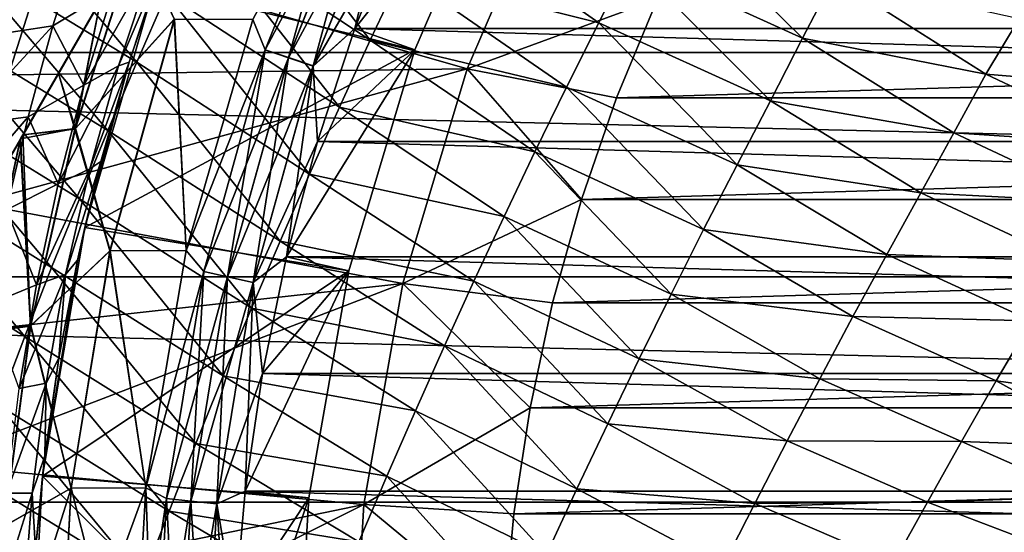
# Model space of a CAD drawing. Header units: metres. Extents: x -109 to 109, y -315 to 32.
# Tile 365 of 384: x 61.44 to 68.01, y 1.31 to 4.72. Entities that reach past the tile are written whole.
import ezdxf

# ---------------------------------------------------------------- set-up
doc = ezdxf.new("R2010")
doc.units = ezdxf.units.M
doc.layers.add('solid_K244242000C74_AAA', color=7, linetype='CONTINUOUS')

msp = doc.modelspace()

# ---------------------------------------------------------------- linework, layer by layer
at = {"layer": 'solid_K244242000C74_AAA'}
for points in [[(66.28434, 12.30596, -44.252384), (60.725739, 2.678175, -44), (66.293503, 12.321825, -44)], [(60.725739, 2.678175, -34), (66.293503, 12.321825, -44), (60.725739, 2.678175, -44)], [(60.725739, 2.678175, -34), (66.293503, 12.321825, -34), (66.293503, 12.321825, -44)], [(60.734898, 2.69404, -33.747616), (66.293503, 12.321825, -34), (60.725739, 2.678175, -34)], [(66.28434, 12.30596, -44.252384), (60.734898, 2.69404, -44.252384), (60.725739, 2.678175, -44)], [(60.734898, 2.69404, -33.747616), (66.28434, 12.30596, -33.747616), (66.293503, 12.321825, -34)], [(66.28434, 12.30596, -44.252384), (66.256462, 12.257674, -44.505863), (60.734898, 2.69404, -44.252384)], [(60.734898, 2.69404, -33.747616), (60.762775, 2.742326, -33.494137), (66.28434, 12.30596, -33.747616)], [(60.762775, 2.742326, -33.494137), (66.256462, 12.257674, -33.494137), (66.28434, 12.30596, -33.747616)], [(66.256462, 12.257674, -44.505863), (60.762775, 2.742326, -44.505863), (60.734898, 2.69404, -44.252384)], [(66.256462, 12.257674, -44.505863), (66.221756, 12.197556, -44.701088), (60.762775, 2.742326, -44.505863)], [(60.762775, 2.742326, -33.494137), (60.798069, 2.803458, -33.296097), (66.256462, 12.257674, -33.494137)], [(60.798069, 2.803458, -33.296097), (66.221169, 12.196542, -33.296097), (66.256462, 12.257674, -33.494137)], [(66.221756, 12.197556, -44.701088), (60.797485, 2.802445, -44.701088), (60.762775, 2.742326, -44.505863)], [(66.208313, 12.174279, -44.762825), (60.797485, 2.802445, -44.701088), (66.221756, 12.197556, -44.701088)], [(66.208313, 12.174279, -44.762825), (60.810925, 2.825721, -44.762825), (60.797485, 2.802445, -44.701088)], [(60.810925, 2.825722, -33.237175), (66.221169, 12.196542, -33.296097), (60.798069, 2.803458, -33.296097)], [(60.810925, 2.825722, -33.237175), (66.208313, 12.174278, -33.237175), (66.221169, 12.196542, -33.296097)], [(66.137619, 12.051824, -45.023476), (60.810925, 2.825721, -44.762825), (66.208313, 12.174279, -44.762825)], [(60.881622, 2.948178, -32.976521), (66.208313, 12.174278, -33.237175), (60.810925, 2.825722, -33.237175)], [(60.881622, 2.948178, -32.976521), (66.137611, 12.051823, -32.976521), (66.208313, 12.174278, -33.237175)], [(66.137619, 12.051824, -45.023476), (60.881622, 2.948176, -45.023476), (60.810925, 2.825721, -44.762825)], [(66.137619, 12.051824, -45.023476), (66.040939, 11.884372, -45.288055), (60.881622, 2.948176, -45.023476)], [(60.881622, 2.948178, -32.976521), (60.978302, 3.11563, -32.711941), (66.137611, 12.051823, -32.976521)], [(60.978302, 3.11563, -32.711941), (66.040939, 11.88437, -32.711941), (66.137611, 12.051823, -32.976521)], [(66.040939, 11.884372, -45.288055), (60.978302, 3.115628, -45.288055), (60.881622, 2.948176, -45.023476)], [(66.040939, 11.884372, -45.288055), (65.995285, 11.805298, -45.391922), (60.978302, 3.115628, -45.288055)], [(60.978302, 3.11563, -32.711941), (61.025211, 3.19688, -32.605377), (66.040939, 11.88437, -32.711941)], [(61.025211, 3.19688, -32.605377), (65.994026, 11.80312, -32.605377), (66.040939, 11.88437, -32.711941)], [(65.995285, 11.805298, -45.391922), (61.023952, 3.194702, -45.391922), (60.978302, 3.115628, -45.288055)], [(65.914253, 11.664952, -45.554905), (61.023952, 3.194702, -45.391922), (65.995285, 11.805298, -45.391922)], [(61.104984, 3.335051, -32.445091), (65.994026, 11.80312, -32.605377), (61.025211, 3.19688, -32.605377)], [(61.104984, 3.335051, -32.445091), (65.914253, 11.664949, -32.445091), (65.994026, 11.80312, -32.605377)], [(65.914253, 11.664952, -45.554905), (61.104984, 3.335048, -45.554905), (61.023952, 3.194702, -45.391922)], [(65.914253, 11.664952, -45.554905), (65.75386, 11.387137, -45.819599), (61.104984, 3.335048, -45.554905)], [(61.104984, 3.335051, -32.445091), (61.265381, 3.612867, -32.180397), (65.914253, 11.664949, -32.445091)], [(61.265381, 3.612867, -32.180397), (65.753853, 11.387134, -32.180397), (65.914253, 11.664949, -32.445091)], [(65.75386, 11.387137, -45.819599), (61.265381, 3.612863, -45.819599), (61.104984, 3.335048, -45.554905)], [(65.75386, 11.387137, -45.819599), (65.573608, 11.074935, -46.056065), (61.265381, 3.612863, -45.819599)], [(61.265381, 3.612867, -32.180397), (61.447796, 3.928819, -31.941381), (65.753853, 11.387134, -32.180397)], [(61.447796, 3.928819, -31.941381), (65.571442, 11.071181, -31.941381), (65.753853, 11.387134, -32.180397)], [(65.573608, 11.074935, -46.056065), (61.445629, 3.925065, -46.056065), (61.265381, 3.612863, -45.819599)], [(65.556595, 11.045466, -46.075958), (61.445629, 3.925065, -46.056065), (65.573608, 11.074935, -46.056065)], [(65.556595, 11.045466, -46.075958), (61.462643, 3.954534, -46.075954), (61.445629, 3.925065, -46.056065)], [(61.462646, 3.954537, -31.924042), (65.571442, 11.071181, -31.941381), (61.447796, 3.928819, -31.941381)], [(65.319374, 10.634584, -46.317329), (61.462643, 3.954534, -46.075954), (65.556595, 11.045466, -46.075958)], [(61.462646, 3.954537, -31.924042), (65.556595, 11.045463, -31.924042), (65.571442, 11.071181, -31.941381)], [(61.699863, 4.365415, -31.682669), (65.556595, 11.045463, -31.924042), (61.462646, 3.954537, -31.924042)], [(61.699863, 4.365415, -31.682669), (65.319374, 10.634584, -31.682669), (65.556595, 11.045463, -31.924042)], [(65.319374, 10.634584, -46.317329), (61.699863, 4.365414, -46.317329), (61.462643, 3.954534, -46.075954)], [(65.319374, 10.634584, -46.317329), (65.038628, 10.148321, -46.536808), (61.699863, 4.365414, -46.317329)], [(61.699863, 4.365415, -31.682669), (61.980606, 4.851671, -31.463196), (65.319374, 10.634584, -31.682669)], [(65.038628, 10.148321, -46.536808), (61.980606, 4.851674, -46.536804), (61.699863, 4.365414, -46.317329)], [(107.827133, 4.504362, -83.82), (45.172867, 4.504362, -83.82), (45.422661, 5.98969, -83.82)], [(107.827133, 4.504362, -83.82), (45.422661, 5.98969, -83.82), (107.577339, 5.98969, -83.82)], [(64.685699, 5.933306, -27.5), (64.076843, 4.521619, -27.5), (62.341751, 4.954097, -27.5)], [(63.646957, 5.94645, -47.856464), (63.07938, 4.521934, -47.856464), (62.995682, 4.725365, -47.75)], [(62.995682, 4.725365, -30.25), (63.079674, 4.521835, -30.143347), (63.64724, 5.946321, -30.143347)], [(63.233353, 4.470053, -47.935352), (63.07938, 4.521934, -47.856464), (63.646957, 5.94645, -47.856464)], [(63.64724, 5.946321, -30.143347), (63.079674, 4.521835, -30.143347), (63.794727, 5.878085, -30.064522)], [(63.794422, 5.878226, -47.935352), (63.233353, 4.470053, -47.935352), (63.646957, 5.94645, -47.856464)], [(63.676003, 4.663847, -30), (64.076859, 4.521831, -30), (64.685707, 5.933298, -30)], [(63.968842, 5.401473, -30), (63.676003, 4.663847, -30), (64.685707, 5.933298, -30)], [(64.076859, 4.521831, -30), (64.076843, 4.521619, -27.5), (64.685699, 5.933306, -27.5)], [(64.685707, 5.933298, -30), (64.076859, 4.521831, -30), (64.685699, 5.933306, -27.5)], [(63.079674, 4.521835, -30.143347), (63.233673, 4.469945, -30.064522), (63.794727, 5.878085, -30.064522)], [(63.398266, 4.414488, -47.983723), (63.233353, 4.470053, -47.935352), (63.794422, 5.878226, -47.935352)], [(63.794727, 5.878085, -30.064522), (63.233673, 4.469945, -30.064522), (63.952682, 5.805008, -30.016214)], [(63.952358, 5.805157, -47.983723), (63.398266, 4.414488, -47.983723), (63.794422, 5.878226, -47.935352)], [(63.777905, 4.587241, 14.710629), (62.833439, 5.804078, 13.892959), (62.623749, 5.350718, 14.118795)], [(63.777905, 4.587241, 14.710629), (63.989658, 5.033064, 14.467252), (62.833439, 5.804078, 13.892959)], [(63.233673, 4.469945, -30.064522), (63.398602, 4.414375, -30.016214), (63.952682, 5.805008, -30.016214)], [(63.952358, 5.805157, -47.983723), (63.676003, 4.663847, -48), (63.398266, 4.414488, -47.983723)], [(63.952682, 5.805008, -30.016214), (63.398602, 4.414375, -30.016214), (63.968842, 5.401473, -30)], [(63.952358, 5.805157, -47.983723), (63.968842, 5.401473, -48), (63.676003, 4.663847, -48)], [(64.425018, 4.395081, -73.120003), (65.016891, 5.767195, -73.120003), (61.634777, 5.19725, -73.120003)], [(64.424896, 4.394806, -49.5), (65.01693, 5.767282, -49.5), (64.425018, 4.395081, -73.120003)], [(64.424896, 4.394806, -49.5), (65.693977, 4.863299, -48.5), (65.01693, 5.767282, -49.5)], [(65.01693, 5.767282, -49.5), (65.016891, 5.767195, -73.120003), (64.425018, 4.395081, -73.120003)], [(62.223579, 4.440191, 14.555655), (61.211601, 5.627193, 13.913243), (61.018253, 5.174345, 14.105521)], [(62.223579, 4.440191, 14.555655), (62.421219, 4.895771, 14.340176), (61.211601, 5.627193, 13.913243)], [(66.660286, 4.600388, 15.439335), (65.707947, 5.537615, 14.429096), (65.506996, 5.125465, 14.694261)], [(66.660286, 4.600388, 15.439335), (66.870308, 5.002099, 15.158125), (65.707947, 5.537615, 14.429096)], [(65.301857, 4.70321, 14.958893), (64.203674, 5.476677, 14.219242), (63.989658, 5.033064, 14.467252)], [(65.301857, 4.70321, 14.958893), (65.506996, 5.125465, 14.694261), (64.203674, 5.476677, 14.219242)], [(63.398602, 4.414375, -30.016214), (63.676003, 4.663847, -30), (63.968842, 5.401473, -30)], [(63.676003, 4.663847, -48), (63.968842, 5.401473, -48), (89.323997, 4.663847, -48)], [(63.968842, 5.401473, -48), (89.031158, 5.401473, -48), (89.323997, 4.663847, -48)], [(63.573524, 4.140664, 14.949152), (62.623749, 5.350718, 14.118795), (62.421219, 4.895771, 14.340176)], [(63.573524, 4.140664, 14.949152), (63.777905, 4.587241, 14.710629), (62.623749, 5.350718, 14.118795)], [(61.1954, 4.612067, -18.032503), (61.849503, 5.272294, -18.581301), (61.663605, 4.682155, -18.918152)], [(61.1954, 4.612067, -18.032503), (61.360424, 5.195594, -17.693954), (61.849503, 5.272294, -18.581301)], [(61.663605, 4.682155, -18.918152), (61.849503, 5.272294, -18.581301), (62.067139, 4.925915, -19.779369)], [(61.980606, 4.851674, -46.536804), (62.219563, 5.265556, -46.68132), (61.81078, 3.993218, -46.678066)], [(62.472378, 4.726456, -47.246708), (61.81078, 3.993218, -46.678066), (62.219563, 5.265556, -46.68132)], [(62.223862, 5.273004, -31.316414), (61.81385, 3.998729, -31.31955), (62.474117, 4.72587, -30.751143)], [(61.980606, 4.851671, -31.463196), (61.81385, 3.998729, -31.31955), (62.223862, 5.273004, -31.316414)], [(61.06073, 5.016522, -73.162537), (61.366562, 4.354968, -73.120003), (61.634777, 5.19725, -73.120003)], [(64.425018, 4.395081, -73.120003), (61.634777, 5.19725, -73.120003), (61.366562, 4.354968, -73.120003)], [(62.029655, 3.984389, 14.764637), (61.018253, 5.174345, 14.105521), (60.828465, 4.721091, 14.291752)], [(62.029655, 3.984389, 14.764637), (62.223579, 4.440191, 14.555655), (61.018253, 5.174345, 14.105521)], [(66.447884, 4.183051, 15.725345), (65.506996, 5.125465, 14.694261), (65.301857, 4.70321, 14.958893)], [(66.447884, 4.183051, 15.725345), (66.660286, 4.600388, 15.439335), (65.506996, 5.125465, 14.694261)], [(61.870445, 4.286662, -20.087641), (62.320267, 5.081141, -20.739286), (62.1008, 4.416191, -21.044342)], [(61.870445, 4.286662, -20.087641), (62.067139, 4.925915, -19.779369), (62.320267, 5.081141, -20.739286)], [(62.1008, 4.416191, -21.044342), (62.396816, 5.108839, -21.786129), (62.172035, 4.439534, -22.062412)], [(62.1008, 4.416191, -21.044342), (62.320267, 5.081141, -20.739286), (62.396816, 5.108839, -21.786129)], [(62.172035, 4.439534, -22.062412), (62.396816, 5.108839, -21.786129), (62.341751, 4.954097, -27.5)], [(65.087349, 4.274225, 15.219287), (63.989658, 5.033064, 14.467252), (63.777905, 4.587241, 14.710629)], [(65.087349, 4.274225, 15.219287), (65.301857, 4.70321, 14.958893), (63.989658, 5.033064, 14.467252)], [(67.882721, 4.35903, 16.150646), (66.870308, 5.002099, 15.158125), (66.660286, 4.600388, 15.439335)], [(67.882721, 4.35903, 16.150646), (68.103973, 4.729694, 15.869577), (66.870308, 5.002099, 15.158125)], [(61.663605, 4.682155, -18.918152), (62.067139, 4.925915, -19.779369), (61.870445, 4.286662, -20.087641)], [(62.172035, 4.439534, -22.062412), (62.341751, 4.954097, -27.5), (61.876057, 3.337607, -27.5)], [(64.076843, 4.521619, -27.5), (61.876057, 3.337607, -27.5), (62.341751, 4.954097, -27.5)], [(63.374306, 3.693854, 15.181652), (62.421219, 4.895771, 14.340176), (62.223579, 4.440191, 14.555655)], [(63.374306, 3.693854, 15.181652), (63.573524, 4.140664, 14.949152), (62.421219, 4.895771, 14.340176)], [(64.424896, 4.394806, -49.5), (65.420067, 4.202088, -48.5), (65.693977, 4.863299, -48.5)], [(87.306023, 4.863299, -48.5), (65.693977, 4.863299, -48.5), (65.420067, 4.202088, -48.5)], [(87.579933, 4.202088, -48.5), (87.306023, 4.863299, -48.5), (65.420067, 4.202088, -48.5)], [(61.699863, 4.365414, -46.317329), (61.980606, 4.851674, -46.536804), (61.81078, 3.993218, -46.678066)], [(61.699863, 4.365415, -31.682669), (61.81385, 3.998729, -31.31955), (61.980606, 4.851671, -31.463196)], [(62.472378, 4.726456, -47.246708), (62.043591, 3.182096, -47.246708), (61.81078, 3.993218, -46.678066)], [(61.81385, 3.998729, -31.31955), (62.045383, 3.181702, -30.751143), (62.474117, 4.72587, -30.751143)], [(62.551521, 3.183649, -47.75), (62.043591, 3.182096, -47.246708), (62.472378, 4.726456, -47.246708)], [(62.045383, 3.181702, -30.751143), (62.551521, 3.183649, -30.25), (62.474117, 4.72587, -30.751143)], [(62.995682, 4.725365, -47.75), (62.551521, 3.183649, -47.75), (62.472378, 4.726456, -47.246708)], [(62.474117, 4.72587, -30.751143), (62.551521, 3.183649, -30.25), (62.995682, 4.725365, -30.25)], [(69.108986, 4.26029, 16.903738), (68.103973, 4.729694, 15.869577), (67.882721, 4.35903, 16.150646)], [(61.84, 3.527946, 14.967806), (60.828465, 4.721091, 14.291752), (60.643288, 4.267366, 14.472555)], [(61.84, 3.527946, 14.967806), (62.029655, 3.984389, 14.764637), (60.828465, 4.721091, 14.291752)], [(61.050014, 4.015843, -18.328201), (61.663605, 4.682155, -18.918152), (61.498337, 4.076201, -19.211079)], [(61.050014, 4.015843, -18.328201), (61.1954, 4.612067, -18.032503), (61.663605, 4.682155, -18.918152)], [(61.498337, 4.076201, -19.211079), (61.663605, 4.682155, -18.918152), (61.870445, 4.286662, -20.087641)], [(63.07938, 4.521934, -47.856464), (62.551521, 3.183649, -47.75), (62.995682, 4.725365, -47.75)], [(62.995682, 4.725365, -30.25), (62.551521, 3.183649, -30.25), (63.079674, 4.521835, -30.143347)], [(63.398266, 4.414488, -47.983723), (63.676003, 4.663847, -48), (63.426441, 3.910057, -48)], [(63.398602, 4.414375, -30.016214), (63.426441, 3.910057, -30), (63.676003, 4.663847, -30)], [(63.676003, 4.663847, -30), (63.426441, 3.910057, -30), (64.076859, 4.521831, -30)], [(63.426441, 3.910057, -48), (63.676003, 4.663847, -48), (89.573555, 3.910057, -48)], [(63.676003, 4.663847, -48), (89.323997, 4.663847, -48), (89.573555, 3.910057, -48)], [(66.225037, 3.756045, 16.008438), (65.301857, 4.70321, 14.958893), (65.087349, 4.274225, 15.219287)], [(66.225037, 3.756045, 16.008438), (66.447884, 4.183051, 15.725345), (65.301857, 4.70321, 14.958893)], [(67.669678, 3.969775, 16.44404), (66.660286, 4.600388, 15.439335), (66.447884, 4.183051, 15.725345)], [(67.669678, 3.969775, 16.44404), (67.882721, 4.35903, 16.150646), (66.660286, 4.600388, 15.439335)], [(64.875763, 3.843106, 15.47514), (63.777905, 4.587241, 14.710629), (63.573524, 4.140664, 14.949152)], [(64.875763, 3.843106, 15.47514), (65.087349, 4.274225, 15.219287), (63.777905, 4.587241, 14.710629)], [(108.005989, 3.008363, -83.82), (44.994007, 3.008363, -83.82), (45.172867, 4.504362, -83.82)], [(108.005989, 3.008363, -83.82), (45.172867, 4.504362, -83.82), (107.827133, 4.504362, -83.82)], [(64.076843, 4.521619, -27.5), (63.635868, 3.048896, -27.5), (61.876057, 3.337607, -27.5)], [(63.07938, 4.521934, -47.856464), (62.669144, 3.044402, -47.856464), (62.551521, 3.183649, -47.75)], [(62.551521, 3.183649, -30.25), (62.669445, 3.044335, -30.143347), (63.079674, 4.521835, -30.143347)], [(62.827827, 3.009473, -47.935352), (62.669144, 3.044402, -47.856464), (63.07938, 4.521934, -47.856464)], [(63.079674, 4.521835, -30.143347), (62.669445, 3.044335, -30.143347), (63.233673, 4.469945, -30.064522)], [(62.669445, 3.044335, -30.143347), (62.828156, 3.0094, -30.064522), (63.233673, 4.469945, -30.064522)], [(63.233353, 4.470053, -47.935352), (62.827827, 3.009473, -47.935352), (63.07938, 4.521934, -47.856464)], [(62.99778, 2.972064, -47.983723), (62.827827, 3.009473, -47.935352), (63.233353, 4.470053, -47.935352)], [(63.233673, 4.469945, -30.064522), (62.828156, 3.0094, -30.064522), (63.398602, 4.414375, -30.016214)], [(63.398266, 4.414488, -47.983723), (62.99778, 2.972064, -47.983723), (63.233353, 4.470053, -47.935352)], [(63.22121, 3.143144, -30), (63.635887, 3.048867, -30), (64.076859, 4.521831, -30)], [(63.426441, 3.910057, -30), (63.22121, 3.143144, -30), (64.076859, 4.521831, -30)], [(63.635887, 3.048867, -30), (63.635868, 3.048896, -27.5), (64.076843, 4.521619, -27.5)], [(64.076859, 4.521831, -30), (63.635887, 3.048867, -30), (64.076843, 4.521619, -27.5)], [(61.698959, 3.628958, -20.34519), (62.1008, 4.416191, -21.044342), (61.909172, 3.729566, -21.297047)], [(61.698959, 3.628958, -20.34519), (61.870445, 4.286662, -20.087641), (62.1008, 4.416191, -21.044342)], [(61.983742, 3.778654, -22.280592), (62.172035, 4.439534, -22.062412), (61.876057, 3.337607, -27.5)], [(61.909172, 3.729566, -21.297047), (62.172035, 4.439534, -22.062412), (61.983742, 3.778654, -22.280592)], [(61.909172, 3.729566, -21.297047), (62.1008, 4.416191, -21.044342), (62.172035, 4.439534, -22.062412)], [(63.178825, 3.246887, 15.40763), (62.223579, 4.440191, 14.555655), (62.029655, 3.984389, 14.764637)], [(63.178825, 3.246887, 15.40763), (63.374306, 3.693854, 15.181652), (62.223579, 4.440191, 14.555655)], [(62.828156, 3.0094, -30.064522), (62.998127, 2.971987, -30.016214), (63.398602, 4.414375, -30.016214)], [(63.398266, 4.414488, -47.983723), (63.22121, 3.143144, -48), (62.99778, 2.972064, -47.983723)], [(63.398602, 4.414375, -30.016214), (62.998127, 2.971987, -30.016214), (63.426441, 3.910057, -30)], [(63.398266, 4.414488, -47.983723), (63.426441, 3.910057, -48), (63.22121, 3.143144, -48)], [(64.425018, 4.395081, -73.120003), (61.366562, 4.354968, -73.120003), (61.146061, 3.498817, -73.120003)], [(63.996384, 2.963359, -73.120003), (64.425018, 4.395081, -73.120003), (61.146061, 3.498817, -73.120003)], [(61.699863, 4.365414, -46.317329), (61.81078, 3.993218, -46.678066), (61.462643, 3.954534, -46.075954)], [(61.699863, 4.365415, -31.682669), (61.462646, 3.954537, -31.924042), (61.81385, 3.998729, -31.31955)], [(63.996368, 2.963389, -49.5), (64.424896, 4.394806, -49.5), (63.996384, 2.963359, -73.120003)], [(63.996368, 2.963389, -49.5), (65.186531, 3.525303, -48.5), (64.424896, 4.394806, -49.5)], [(64.424896, 4.394806, -49.5), (64.425018, 4.395081, -73.120003), (63.996384, 2.963359, -73.120003)], [(64.424896, 4.394806, -49.5), (65.186531, 3.525303, -48.5), (65.420067, 4.202088, -48.5)], [(68.881531, 3.888515, 17.209244), (67.882721, 4.35903, 16.150646), (67.669678, 3.969775, 16.44404)], [(68.881531, 3.888515, 17.209244), (69.108986, 4.26029, 16.903738), (67.882721, 4.35903, 16.150646)], [(61.65522, 3.07045, 15.165835), (60.643288, 4.267366, 14.472555), (60.463551, 3.8131, 14.64842)], [(61.65522, 3.07045, 15.165835), (61.84, 3.527946, 14.967806), (60.643288, 4.267366, 14.472555)], [(61.498337, 4.076201, -19.211079), (61.870445, 4.286662, -20.087641), (61.698959, 3.628958, -20.34519)], [(66.00161, 3.325046, 16.286922), (65.087349, 4.274225, 15.219287), (64.875763, 3.843106, 15.47514)], [(66.00161, 3.325046, 16.286922), (66.225037, 3.756045, 16.008438), (65.087349, 4.274225, 15.219287)], [(87.579933, 4.202088, -48.5), (65.420067, 4.202088, -48.5), (65.186531, 3.525303, -48.5)], [(87.813469, 3.525303, -48.5), (87.579933, 4.202088, -48.5), (65.186531, 3.525303, -48.5)], [(64.67086, 3.411698, 15.72586), (63.573524, 4.140664, 14.949152), (63.374306, 3.693854, 15.181652)], [(64.67086, 3.411698, 15.72586), (64.875763, 3.843106, 15.47514), (63.573524, 4.140664, 14.949152)], [(67.44976, 3.568001, 16.738695), (66.447884, 4.183051, 15.725345), (66.225037, 3.756045, 16.008438)], [(67.44976, 3.568001, 16.738695), (67.669678, 3.969775, 16.44404), (66.447884, 4.183051, 15.725345)], [(60.92511, 3.408646, -18.578253), (61.498337, 4.076201, -19.211079), (61.355068, 3.456277, -19.457102)], [(60.92511, 3.408646, -18.578253), (61.050014, 4.015843, -18.328201), (61.498337, 4.076201, -19.211079)], [(61.355068, 3.456277, -19.457102), (61.498337, 4.076201, -19.211079), (61.698959, 3.628958, -20.34519)], [(61.515388, 2.679629, -46.678066), (61.445629, 3.925065, -46.056065), (61.462643, 3.954534, -46.075954)], [(61.447796, 3.928819, -31.941381), (61.517601, 2.68338, -31.31955), (61.81385, 3.998729, -31.31955)], [(61.462646, 3.954537, -31.924042), (61.447796, 3.928819, -31.941381), (61.81385, 3.998729, -31.31955)], [(61.81078, 3.993218, -46.678066), (61.515388, 2.679629, -46.678066), (61.462643, 3.954534, -46.075954)], [(62.043591, 3.182096, -47.246708), (61.515388, 2.679629, -46.678066), (61.81078, 3.993218, -46.678066)], [(61.81385, 3.998729, -31.31955), (61.517601, 2.68338, -31.31955), (62.045383, 3.181702, -30.751143)], [(62.987209, 2.799066, 15.627784), (62.029655, 3.984389, 14.764637), (61.84, 3.527946, 14.967806)], [(62.987209, 2.799066, 15.627784), (63.178825, 3.246887, 15.40763), (62.029655, 3.984389, 14.764637)], [(68.654434, 3.505761, 17.517361), (67.669678, 3.969775, 16.44404), (67.44976, 3.568001, 16.738695)], [(68.654434, 3.505761, 17.517361), (68.881531, 3.888515, 17.209244), (67.669678, 3.969775, 16.44404)], [(61.265381, 3.612863, -45.819599), (61.445629, 3.925065, -46.056065), (61.166908, 2.63448, -46.055901)], [(61.515388, 2.679629, -46.678066), (61.166908, 2.63448, -46.055901), (61.445629, 3.925065, -46.056065)], [(61.447796, 3.928819, -31.941381), (61.168488, 2.636806, -31.941523), (61.517601, 2.68338, -31.31955)], [(61.265381, 3.612867, -32.180397), (61.168488, 2.636806, -31.941523), (61.447796, 3.928819, -31.941381)], [(62.998127, 2.971987, -30.016214), (63.22121, 3.143144, -30), (63.426441, 3.910057, -30)], [(63.22121, 3.143144, -48), (63.426441, 3.910057, -48), (89.778786, 3.143144, -48)], [(63.426441, 3.910057, -48), (89.573555, 3.910057, -48), (89.778786, 3.143144, -48)], [(61.475449, 2.611892, 15.358747), (60.463551, 3.8131, 14.64842), (60.289268, 3.358275, 14.819326)], [(61.475449, 2.611892, 15.358747), (61.65522, 3.07045, 15.165835), (60.463551, 3.8131, 14.64842)], [(65.784462, 2.893568, 16.559996), (64.875763, 3.843106, 15.47514), (64.67086, 3.411698, 15.72586)], [(65.784462, 2.893568, 16.559996), (66.00161, 3.325046, 16.286922), (64.875763, 3.843106, 15.47514)], [(61.747898, 3.023576, -21.493765), (61.983742, 3.778654, -22.280592), (61.828274, 3.120964, -22.44589)], [(61.747898, 3.023576, -21.493765), (61.909172, 3.729566, -21.297047), (61.983742, 3.778654, -22.280592)], [(61.828274, 3.120964, -22.44589), (61.983742, 3.778654, -22.280592), (61.876057, 3.337607, -27.5)], [(67.222496, 3.157735, 17.030354), (66.225037, 3.756045, 16.008438), (66.00161, 3.325046, 16.286922)], [(67.222496, 3.157735, 17.030354), (67.44976, 3.568001, 16.738695), (66.225037, 3.756045, 16.008438)], [(61.554626, 2.954668, -20.548508), (61.909172, 3.729566, -21.297047), (61.747898, 3.023576, -21.493765)], [(61.554626, 2.954668, -20.548508), (61.698959, 3.628958, -20.34519), (61.909172, 3.729566, -21.297047)], [(64.470665, 2.980171, 15.970576), (63.374306, 3.693854, 15.181652), (63.178825, 3.246887, 15.40763)], [(64.470665, 2.980171, 15.970576), (64.67086, 3.411698, 15.72586), (63.374306, 3.693854, 15.181652)], [(61.355068, 3.456277, -19.457102), (61.698959, 3.628958, -20.34519), (61.554626, 2.954668, -20.548508)], [(68.422363, 3.114161, 17.823898), (67.44976, 3.568001, 16.738695), (67.222496, 3.157735, 17.030354)], [(68.422363, 3.114161, 17.823898), (68.654434, 3.505761, 17.517361), (67.44976, 3.568001, 16.738695)], [(63.996384, 2.963359, -73.120003), (61.146061, 3.498817, -73.120003), (60.973885, 2.631794, -73.120003)], [(62.799728, 2.349721, 15.842823), (61.84, 3.527946, 14.967806), (61.65522, 3.07045, 15.165835)], [(62.799728, 2.349721, 15.842823), (62.987209, 2.799066, 15.627784), (61.84, 3.527946, 14.967806)], [(63.996368, 2.963389, -49.5), (64.994377, 2.835923, -48.5), (65.186531, 3.525303, -48.5)], [(87.813469, 3.525303, -48.5), (65.186531, 3.525303, -48.5), (64.994377, 2.835923, -48.5)], [(88.005623, 2.835923, -48.5), (87.813469, 3.525303, -48.5), (64.994377, 2.835923, -48.5)], [(61.234974, 2.823492, -19.653128), (61.355068, 3.456277, -19.457102), (61.554626, 2.954668, -20.548508)], [(61.300674, 2.152405, 15.546345), (61.475449, 2.611892, 15.358747), (60.289268, 3.358275, 14.819326)], [(65.572098, 2.461689, 16.826958), (64.67086, 3.411698, 15.72586), (64.470665, 2.980171, 15.970576)], [(65.572098, 2.461689, 16.826958), (65.784462, 2.893568, 16.559996), (64.67086, 3.411698, 15.72586)], [(61.828274, 3.120964, -22.44589), (61.876057, 3.337607, -27.5), (61.594303, 1.679261, -27.5)], [(63.635868, 3.048896, -27.5), (61.594303, 1.679261, -27.5), (61.876057, 3.337607, -27.5)], [(66.996521, 2.744297, 17.317389), (66.00161, 3.325046, 16.286922), (65.784462, 2.893568, 16.559996)], [(66.996521, 2.744297, 17.317389), (67.222496, 3.157735, 17.030354), (66.00161, 3.325046, 16.286922)], [(64.273911, 2.548287, 16.209028), (63.178825, 3.246887, 15.40763), (62.987209, 2.799066, 15.627784)], [(64.273911, 2.548287, 16.209028), (64.470665, 2.980171, 15.970576), (63.178825, 3.246887, 15.40763)], [(62.043591, 3.182096, -47.246708), (61.78429, 1.60043, -47.246708), (61.515388, 2.679629, -46.678066)], [(61.517601, 2.68338, -31.31955), (61.786114, 1.600232, -30.751143), (62.045383, 3.181702, -30.751143)], [(62.282772, 1.601897, -47.75), (61.78429, 1.60043, -47.246708), (62.043591, 3.182096, -47.246708)], [(61.786114, 1.600232, -30.751143), (62.282772, 1.601897, -30.25), (62.045383, 3.181702, -30.751143)], [(62.551521, 3.183649, -47.75), (62.282772, 1.601897, -47.75), (62.043591, 3.182096, -47.246708)], [(62.045383, 3.181702, -30.751143), (62.282772, 1.601897, -30.25), (62.551521, 3.183649, -30.25)], [(62.669144, 3.044402, -47.856464), (62.282772, 1.601897, -47.75), (62.551521, 3.183649, -47.75)], [(62.551521, 3.183649, -30.25), (62.282772, 1.601897, -30.25), (62.669445, 3.044335, -30.143347)], [(68.186852, 2.716042, 18.126982), (67.222496, 3.157735, 17.030354), (66.996521, 2.744297, 17.317389)], [(68.186852, 2.716042, 18.126982), (68.422363, 3.114161, 17.823898), (67.222496, 3.157735, 17.030354)], [(61.704136, 2.466259, -22.561302), (61.828274, 3.120964, -22.44589), (61.594303, 1.679261, -27.5)], [(61.747898, 3.023576, -21.493765), (61.828274, 3.120964, -22.44589), (61.704136, 2.466259, -22.561302)], [(62.99778, 2.972064, -47.983723), (63.22121, 3.143144, -48), (63.060848, 2.36551, -48)], [(62.998127, 2.971987, -30.016214), (63.060848, 2.36551, -30), (63.22121, 3.143144, -30)], [(63.22121, 3.143144, -30), (63.060848, 2.36551, -30), (63.635887, 3.048867, -30)], [(63.060848, 2.36551, -48), (63.22121, 3.143144, -48), (89.939148, 2.36551, -48)], [(63.22121, 3.143144, -48), (89.778786, 3.143144, -48), (89.939148, 2.36551, -48)], [(61.438843, 2.264555, -20.694098), (61.747898, 3.023576, -21.493765), (61.619064, 2.300699, -21.631094)], [(61.438843, 2.264555, -20.694098), (61.554626, 2.954668, -20.548508), (61.747898, 3.023576, -21.493765)], [(62.616535, 1.898836, 16.052763), (61.65522, 3.07045, 15.165835), (61.475449, 2.611892, 15.358747)], [(63.635868, 3.048896, -27.5), (63.368874, 1.534514, -27.5), (61.594303, 1.679261, -27.5)], [(61.619064, 2.300699, -21.631094), (61.747898, 3.023576, -21.493765), (61.704136, 2.466259, -22.561302)], [(62.616535, 1.898836, 16.052763), (62.799728, 2.349721, 15.842823), (61.65522, 3.07045, 15.165835)], [(62.669144, 3.044402, -47.856464), (62.421062, 1.531177, -47.856464), (62.282772, 1.601897, -47.75)], [(62.282772, 1.601897, -30.25), (62.421371, 1.531143, -30.143347), (62.669445, 3.044335, -30.143347)], [(62.582592, 1.513609, -47.935352), (62.421062, 1.531177, -47.856464), (62.669144, 3.044402, -47.856464)], [(62.669445, 3.044335, -30.143347), (62.421371, 1.531143, -30.143347), (62.828156, 3.0094, -30.064522)], [(62.827827, 3.009473, -47.935352), (62.582592, 1.513609, -47.935352), (62.669144, 3.044402, -47.856464)], [(62.946026, 1.579578, -30), (63.368885, 1.534645, -30), (63.635887, 3.048867, -30)], [(63.060848, 2.36551, -30), (62.946026, 1.579578, -30), (63.635887, 3.048867, -30)], [(63.368885, 1.534645, -30), (63.368874, 1.534514, -27.5), (63.635868, 3.048896, -27.5)], [(63.635887, 3.048867, -30), (63.368885, 1.534645, -30), (63.635868, 3.048896, -27.5)], [(108.113403, 1.50672, -83.82), (44.886593, 1.50672, -83.82), (44.994007, 3.008363, -83.82)], [(108.113403, 1.50672, -83.82), (44.994007, 3.008363, -83.82), (108.005989, 3.008363, -83.82)], [(63.996384, 2.963359, -73.120003), (60.973885, 2.631794, -73.120003), (60.850746, 1.756698, -73.120003)], [(63.736877, 1.491616, -73.120003), (63.996384, 2.963359, -73.120003), (60.850746, 1.756698, -73.120003)], [(61.234974, 2.823492, -19.653128), (61.554626, 2.954668, -20.548508), (61.438843, 2.264555, -20.694098)], [(62.421371, 1.531143, -30.143347), (62.582928, 1.513573, -30.064522), (62.828156, 3.0094, -30.064522)], [(62.755592, 1.494794, -47.983723), (62.582592, 1.513609, -47.935352), (62.827827, 3.009473, -47.935352)], [(62.828156, 3.0094, -30.064522), (62.582928, 1.513573, -30.064522), (62.998127, 2.971987, -30.016214)], [(62.582928, 1.513573, -30.064522), (62.755947, 1.494756, -30.016214), (62.998127, 2.971987, -30.016214)], [(62.99778, 2.972064, -47.983723), (62.755592, 1.494794, -47.983723), (62.827827, 3.009473, -47.935352)], [(62.99778, 2.972064, -47.983723), (62.946026, 1.579578, -48), (62.755592, 1.494794, -47.983723)], [(62.998127, 2.971987, -30.016214), (62.755947, 1.494756, -30.016214), (63.060848, 2.36551, -30)], [(62.99778, 2.972064, -47.983723), (63.060848, 2.36551, -48), (62.946026, 1.579578, -48)], [(63.996368, 2.963389, -49.5), (63.996384, 2.963359, -73.120003), (63.736877, 1.491616, -73.120003)], [(63.736889, 1.49181, -49.5), (63.996368, 2.963389, -49.5), (63.736877, 1.491616, -73.120003)], [(63.736889, 1.49181, -49.5), (64.844109, 2.136055, -48.5), (63.996368, 2.963389, -49.5)], [(63.996368, 2.963389, -49.5), (64.844109, 2.136055, -48.5), (64.994377, 2.835923, -48.5)], [(65.363121, 2.029133, 17.087458), (64.470665, 2.980171, 15.970576), (64.273911, 2.548287, 16.209028)], [(65.363121, 2.029133, 17.087458), (65.572098, 2.461689, 16.826958), (64.470665, 2.980171, 15.970576)], [(66.775276, 2.329939, 17.599028), (65.784462, 2.893568, 16.559996), (65.572098, 2.461689, 16.826958)], [(66.775276, 2.329939, 17.599028), (66.996521, 2.744297, 17.317389), (65.784462, 2.893568, 16.559996)], [(88.005623, 2.835923, -48.5), (64.994377, 2.835923, -48.5), (64.844109, 2.136055, -48.5)], [(88.155891, 2.136055, -48.5), (88.005623, 2.835923, -48.5), (64.844109, 2.136055, -48.5)], [(64.080513, 2.115204, 16.441885), (62.987209, 2.799066, 15.627784), (62.799728, 2.349721, 15.842823)], [(64.080513, 2.115204, 16.441885), (64.273911, 2.548287, 16.209028), (62.987209, 2.799066, 15.627784)], [(67.952728, 2.31475, 18.425377), (66.996521, 2.744297, 17.317389), (66.775276, 2.329939, 17.599028)], [(67.952728, 2.31475, 18.425377), (68.186852, 2.716042, 18.126982), (66.996521, 2.744297, 17.317389)], [(67.952728, 2.31475, 18.425377), (68.94384, 2.177982, 19.480743), (68.186852, 2.716042, 18.126982)], [(61.515388, 2.679629, -46.678066), (61.337227, 1.345076, -46.678066), (61.166908, 2.63448, -46.055901)], [(61.168488, 2.636806, -31.941523), (61.338913, 1.346975, -31.31955), (61.517601, 2.68338, -31.31955)], [(61.78429, 1.60043, -47.246708), (61.337227, 1.345076, -46.678066), (61.515388, 2.679629, -46.678066)], [(61.517601, 2.68338, -31.31955), (61.338913, 1.346975, -31.31955), (61.786114, 1.600232, -30.751143)], [(62.437725, 1.446647, 16.257355), (61.475449, 2.611892, 15.358747), (61.300674, 2.152405, 15.546345)], [(62.437725, 1.446647, 16.257355), (62.616535, 1.898836, 16.052763), (61.475449, 2.611892, 15.358747)], [(65.157188, 1.595037, 17.34203), (64.273911, 2.548287, 16.209028), (64.080513, 2.115204, 16.441885)], [(65.157188, 1.595037, 17.34203), (65.363121, 2.029133, 17.087458), (64.273911, 2.548287, 16.209028)], [(61.610294, 1.815669, -22.629128), (61.704136, 2.466259, -22.561302), (61.594303, 1.679261, -27.5)], [(61.619064, 2.300699, -21.631094), (61.704136, 2.466259, -22.561302), (61.610294, 1.815669, -22.629128)], [(66.557617, 1.914556, 17.874809), (65.572098, 2.461689, 16.826958), (65.363121, 2.029133, 17.087458)], [(66.557617, 1.914556, 17.874809), (66.775276, 2.329939, 17.599028), (65.572098, 2.461689, 16.826958)], [(62.755947, 1.494756, -30.016214), (62.946026, 1.579578, -30), (63.060848, 2.36551, -30)], [(62.946026, 1.579578, -48), (63.060848, 2.36551, -48), (90.053978, 1.579578, -48)], [(63.060848, 2.36551, -48), (89.939148, 2.36551, -48), (90.053978, 1.579578, -48)], [(61.354195, 1.567215, -20.781719), (61.619064, 2.300699, -21.631094), (61.525036, 1.567647, -21.708164)], [(61.354195, 1.567215, -20.781719), (61.438843, 2.264555, -20.694098), (61.619064, 2.300699, -21.631094)], [(61.525036, 1.567647, -21.708164), (61.619064, 2.300699, -21.631094), (61.610294, 1.815669, -22.629128)], [(63.890472, 1.680171, 16.669773), (62.799728, 2.349721, 15.842823), (62.616535, 1.898836, 16.052763)], [(63.890472, 1.680171, 16.669773), (64.080513, 2.115204, 16.441885), (62.799728, 2.349721, 15.842823)], [(67.721626, 1.911552, 18.718473), (66.775276, 2.329939, 17.599028), (66.557617, 1.914556, 17.874809)], [(67.721626, 1.911552, 18.718473), (67.952728, 2.31475, 18.425377), (66.775276, 2.329939, 17.599028)], [(67.721626, 1.911552, 18.718473), (68.754356, 1.873896, 19.71912), (67.952728, 2.31475, 18.425377)], [(67.952728, 2.31475, 18.425377), (68.754356, 1.873896, 19.71912), (68.94384, 2.177982, 19.480743)], [(62.263401, 0.99339, 16.456347), (61.300674, 2.152405, 15.546345), (61.130878, 1.692116, 15.728432)], [(62.263401, 0.99339, 16.456347), (62.437725, 1.446647, 16.257355), (61.300674, 2.152405, 15.546345)], [(63.736889, 1.49181, -49.5), (64.736389, 1.428201, -48.5), (64.844109, 2.136055, -48.5)], [(64.95414, 1.158538, 17.59127), (64.080513, 2.115204, 16.441885), (63.890472, 1.680171, 16.669773)], [(64.95414, 1.158538, 17.59127), (65.157188, 1.595037, 17.34203), (64.080513, 2.115204, 16.441885)], [(88.155891, 2.136055, -48.5), (64.844109, 2.136055, -48.5), (64.736389, 1.428201, -48.5)], [(88.263611, 1.428201, -48.5), (88.155891, 2.136055, -48.5), (64.736389, 1.428201, -48.5)], [(66.342667, 1.497808, 18.144569), (65.363121, 2.029133, 17.087458), (65.157188, 1.595037, 17.34203)], [(66.342667, 1.497808, 18.144569), (66.557617, 1.914556, 17.874809), (65.363121, 2.029133, 17.087458)], [(67.492981, 1.506354, 19.005981), (66.557617, 1.914556, 17.874809), (66.342667, 1.497808, 18.144569)], [(67.492981, 1.506354, 19.005981), (67.721626, 1.911552, 18.718473), (66.557617, 1.914556, 17.874809)], [(67.492981, 1.506354, 19.005981), (68.55098, 1.544546, 19.971811), (67.721626, 1.911552, 18.718473)], [(67.721626, 1.911552, 18.718473), (68.55098, 1.544546, 19.971811), (68.754356, 1.873896, 19.71912)], [(63.70393, 1.243209, 16.892645), (62.616535, 1.898836, 16.052763), (62.437725, 1.446647, 16.257355)], [(63.70393, 1.243209, 16.892645), (63.890472, 1.680171, 16.669773), (62.616535, 1.898836, 16.052763)], [(61.525036, 1.567647, -21.708164), (61.610294, 1.815669, -22.629128), (61.547264, 1.189836, -22.652109)], [(61.547264, 1.189836, -22.652109), (61.610294, 1.815669, -22.629128), (61.594303, 1.679261, -27.5)], [(63.736877, 1.491616, -73.120003), (60.850746, 1.756698, -73.120003), (60.776913, 0.879322, -73.120003)], [(62.263401, 0.99339, 16.456347), (61.130878, 1.692116, 15.728432), (60.966042, 1.231156, 15.90481)], [(61.547264, 1.189836, -22.652109), (61.594303, 1.679261, -27.5), (61.5, 0, -27.5)], [(63.279499, 0, -27.5), (61.5, 0, -27.5), (61.594303, 1.679261, -27.5)], [(63.368874, 1.534514, -27.5), (63.279499, 0, -27.5), (61.594303, 1.679261, -27.5)], [(64.754082, 0.719564, 17.835173), (63.890472, 1.680171, 16.669773), (63.70393, 1.243209, 16.892645)], [(64.754082, 0.719564, 17.835173), (64.95414, 1.158538, 17.59127), (63.890472, 1.680171, 16.669773)], [(61.786114, 1.600232, -30.751143), (61.279198, 0, -31.31955), (61.699352, 0, -30.751143)], [(61.338913, 1.346975, -31.31955), (61.279198, 0, -31.31955), (61.786114, 1.600232, -30.751143)], [(61.78429, 1.60043, -47.246708), (61.697517, 0, -47.246708), (61.337227, 1.345076, -46.678066)], [(61.78429, 1.60043, -47.246708), (62.19281, 0, -47.75), (61.697517, 0, -47.246708)], [(62.282772, 1.601897, -30.25), (61.699352, 0, -30.751143), (62.19281, 0, -30.25)], [(61.786114, 1.600232, -30.751143), (61.699352, 0, -30.751143), (62.282772, 1.601897, -30.25)], [(62.282772, 1.601897, -47.75), (62.19281, 0, -47.75), (61.78429, 1.60043, -47.246708)], [(62.282772, 1.601897, -47.75), (62.338047, 0, -47.856464), (62.19281, 0, -47.75)], [(62.282772, 1.601897, -30.25), (62.19281, 0, -30.25), (62.421371, 1.531143, -30.143347)], [(62.421062, 1.531177, -47.856464), (62.338047, 0, -47.856464), (62.282772, 1.601897, -47.75)], [(62.755592, 1.494794, -47.983723), (62.946026, 1.579578, -48), (62.877144, 0.79093, -48)], [(62.755947, 1.494756, -30.016214), (62.877144, 0.79093, -30), (62.946026, 1.579578, -30)], [(62.946026, 1.579578, -30), (62.877144, 0.79093, -30), (63.368885, 1.534645, -30)], [(62.877144, 0.79093, -48), (62.946026, 1.579578, -48), (90.122856, 0.79093, -48)], [(62.946026, 1.579578, -48), (90.053978, 1.579578, -48), (90.122856, 0.79093, -48)], [(66.130142, 1.078976, 18.408699), (65.157188, 1.595037, 17.34203), (64.95414, 1.158538, 17.59127)], [(66.130142, 1.078976, 18.408699), (66.342667, 1.497808, 18.144569), (65.157188, 1.595037, 17.34203)], [(61.300449, 0.85637, -20.808289), (61.525036, 1.567647, -21.708164), (61.466557, 0.823986, -21.722895)], [(61.300449, 0.85637, -20.808289), (61.354195, 1.567215, -20.781719), (61.525036, 1.567647, -21.708164)], [(61.466557, 0.823986, -21.722895), (61.525036, 1.567647, -21.708164), (61.547264, 1.189836, -22.652109)], [(62.421371, 1.531143, -30.143347), (62.19281, 0, -30.25), (62.338356, 0, -30.143347)], [(62.421062, 1.531177, -47.856464), (62.500526, 0, -47.935352), (62.338047, 0, -47.856464)], [(62.421371, 1.531143, -30.143347), (62.338356, 0, -30.143347), (62.582928, 1.513573, -30.064522)], [(62.582928, 1.513573, -30.064522), (62.338356, 0, -30.143347), (62.500866, 0, -30.064522)], [(62.582592, 1.513609, -47.935352), (62.500526, 0, -47.935352), (62.421062, 1.531177, -47.856464)], [(62.582592, 1.513609, -47.935352), (62.674545, 0, -47.983723), (62.500526, 0, -47.935352)], [(62.582928, 1.513573, -30.064522), (62.500866, 0, -30.064522), (62.755947, 1.494756, -30.016214)], [(62.755592, 1.494794, -47.983723), (62.674545, 0, -47.983723), (62.582592, 1.513609, -47.935352)], [(62.854248, 0, -30), (63.279499, 0, -30), (63.368885, 1.534645, -30)], [(62.877144, 0.79093, -30), (62.854248, 0, -30), (63.368885, 1.534645, -30)], [(63.368885, 1.534645, -30), (63.279499, 0, -30), (63.368874, 1.534514, -27.5)], [(63.279499, 0, -30), (63.279499, 0, -27.5), (63.368874, 1.534514, -27.5)], [(67.492981, 1.506354, 19.005981), (68.33297, 1.187332, 20.23987), (68.55098, 1.544546, 19.971811)], [(44.886593, 1.50672, -83.82), (108.149307, 0, -83.82), (44.850693, 0, -83.82)], [(108.113403, 1.50672, -83.82), (108.149307, 0, -83.82), (44.886593, 1.50672, -83.82)], [(63.736877, 1.491616, -73.120003), (60.776913, 0.879322, -73.120003), (60.752407, 0, -73.120003)], [(63.736877, 1.491616, -73.120003), (60.752407, 0, -73.120003), (63.650002, 0, -73.120003)], [(63.521065, 0.804603, 17.110222), (62.437725, 1.446647, 16.257355), (62.263401, 0.99339, 16.456347)], [(63.521065, 0.804603, 17.110222), (63.70393, 1.243209, 16.892645), (62.437725, 1.446647, 16.257355)], [(62.755947, 1.494756, -30.016214), (62.500866, 0, -30.064522), (62.674904, 0, -30.016214)], [(62.755592, 1.494794, -47.983723), (62.854248, 0, -48), (62.674545, 0, -47.983723)], [(62.755947, 1.494756, -30.016214), (62.674904, 0, -30.016214), (62.877144, 0.79093, -30)], [(62.755592, 1.494794, -47.983723), (62.877144, 0.79093, -48), (62.854248, 0, -48)], [(63.736889, 1.49181, -49.5), (63.736877, 1.491616, -73.120003), (63.650002, 0, -73.120003)], [(63.736889, 1.49181, -49.5), (63.650002, 0, -73.120003), (63.650002, 0, -49.5)], [(63.736889, 1.49181, -49.5), (63.650002, 0, -49.5), (64.671669, 0.716052, -48.5)], [(63.736889, 1.49181, -49.5), (64.671669, 0.716052, -48.5), (64.736389, 1.428201, -48.5)], [(67.266357, 1.098929, 19.287773), (66.342667, 1.497808, 18.144569), (66.130142, 1.078976, 18.408699)], [(67.266357, 1.098929, 19.287773), (67.492981, 1.506354, 19.005981), (66.342667, 1.497808, 18.144569)], [(67.266357, 1.098929, 19.287773), (68.33297, 1.187332, 20.23987), (67.492981, 1.506354, 19.005981)], [(88.263611, 1.428201, -48.5), (64.736389, 1.428201, -48.5), (64.671669, 0.716052, -48.5)], [(88.328331, 0.716052, -48.5), (88.263611, 1.428201, -48.5), (64.671669, 0.716052, -48.5)], [(61.337227, 1.345076, -46.678066), (61.697517, 0, -47.246708), (61.277683, 0, -46.678066)]]:
    msp.add_3dface(points, dxfattribs=at)

doc.saveas('drawing.dxf')
